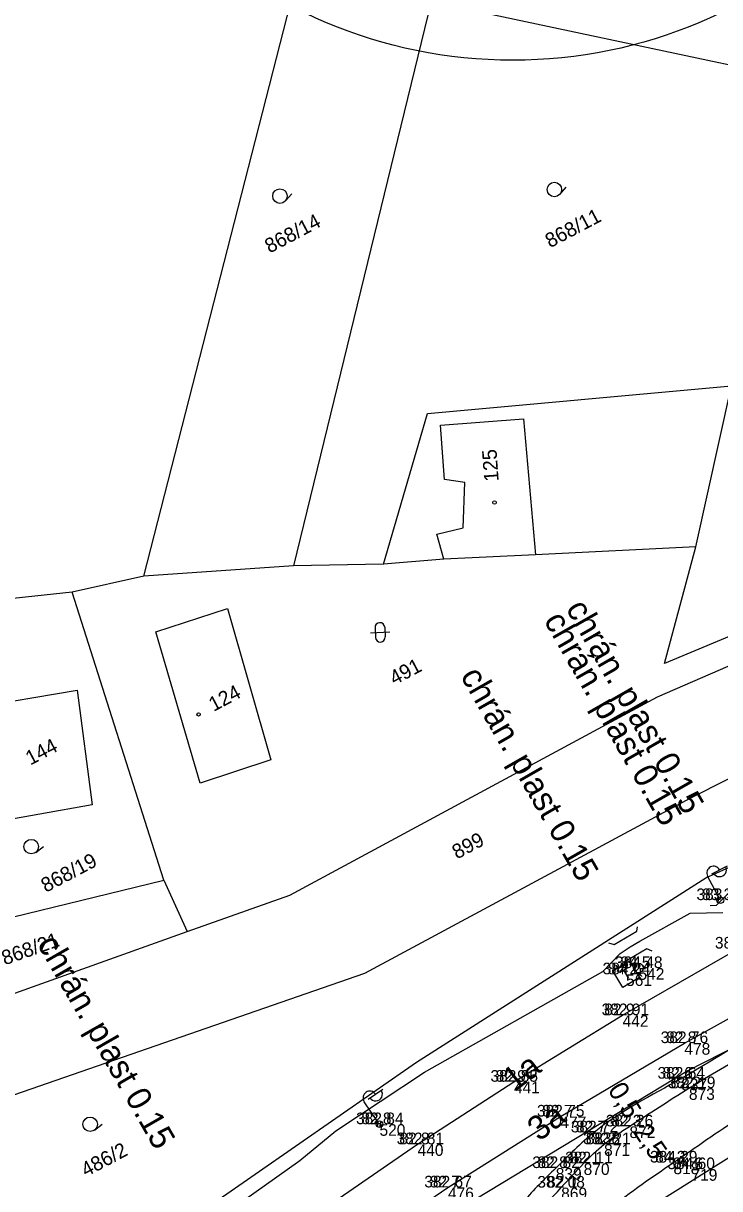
# Model space of a CAD drawing. Extents: x -514509 to -512782, y -1144610 to -1143439.
# Drawn here: x -513408.3 to -513336.4, y -1143654.2 to -1143533.9 of the extents above; entities that cross this region are included whole.
import ezdxf

# ---------------------------------------------------------------- set-up
doc = ezdxf.new("R2010")
doc.units = 0
for name, color, linetype in [('Vrstva 1', 7, 'Continuous'), ('Vrstva 10', 7, 'Continuous'), ('Vrstva 11', 7, 'Continuous'), ('Vrstva 16', 7, 'Continuous'), ('Vrstva 34', 7, 'Continuous'), ('Vrstva 50', 7, 'Continuous'), ('Vrstva 57', 7, 'Continuous'), ('Vrstva 58', 7, 'Continuous'), ('Vrstva 59', 7, 'Continuous'), ('Vrstva 6', 7, 'Continuous'), ('Vrstva 60', 7, 'Continuous'), ('Vrstva 61', 7, 'Continuous'), ('Vrstva 62', 7, 'Continuous'), ('Vrstva 7', 7, 'Continuous'), ('Vrstva 8', 7, 'Continuous'), ('Vrstva 9', 7, 'Continuous')]:
    doc.layers.add(name, color=color, linetype=linetype)

msp = doc.modelspace()

# ---------------------------------------------------------------- linework, layer by layer
at = {"layer": 'Vrstva 1'}
msp.add_lwpolyline([(-513387.999, -1143657.125), (-513379.805, -1143651.335), (-513376.08, -1143648.271), (-513366.932, -1143642.186), (-513348.501, -1143631.81), (-513346.725, -1143629.968), (-513345.693, -1143629.267), (-513344.671, -1143628.671), (-513339.5, -1143625.783), (-513336.126, -1143625.71)], dxfattribs=at)
at = {"layer": 'Vrstva 10'}
for points in [[(-513582.696, -1143761.24), (-513581.966, -1143752.218), (-513543.007, -1143722.265), (-513536.98, -1143726.125), (-513503.11, -1143701.59), (-513467.163, -1143704.368), (-513409.406, -1143670.068), (-513367.763, -1143641.182), (-513337.875, -1143622.14), (-513302.677, -1143606.244), (-513297.569, -1143595.846), (-513289.461, -1143596.696), (-513287.694, -1143584.666), (-513262.147, -1143588.316), (-513251.067, -1143584.844), (-513248.39, -1143579.25), (-513218.784, -1143572.229), (-513191.434, -1143567.629), (-513154.1, -1143564.42), (-513082.649, -1143574.448)], [(-513582.696, -1143761.24), (-513581.966, -1143752.218), (-513543.007, -1143722.265), (-513536.98, -1143726.125), (-513503.11, -1143701.59), (-513467.163, -1143704.368), (-513409.406, -1143670.068), (-513367.763, -1143641.182), (-513337.875, -1143622.14), (-513302.677, -1143606.244), (-513297.569, -1143595.846), (-513289.461, -1143596.696), (-513287.694, -1143584.666), (-513262.147, -1143588.316), (-513251.067, -1143584.844), (-513248.39, -1143579.25), (-513218.784, -1143572.229), (-513191.434, -1143567.629), (-513154.1, -1143564.42), (-513082.649, -1143574.448)], [(-513083.73, -1143602.284), (-513086.215, -1143618.123), (-513093.877, -1143618.167), (-513107.772, -1143623.787), (-513104.437, -1143605.443), (-513156.888, -1143605.053), (-513194.553, -1143607.705), (-513250.415, -1143617.382), (-513252.832, -1143634.619), (-513276.036, -1143634.192), (-513293.984, -1143635.345), (-513297.884, -1143620.719), (-513339.729, -1143642.048), (-513370.62, -1143660.746), (-513392.287, -1143677.542), (-513448.783, -1143734.317), (-513496.135, -1143770.535), (-513525.567, -1143795.084), (-513571.166, -1143828.084), (-513591.968, -1143845.266)], [(-513083.73, -1143602.284), (-513086.215, -1143618.123), (-513093.877, -1143618.167), (-513107.772, -1143623.787), (-513104.437, -1143605.443), (-513156.888, -1143605.053), (-513194.553, -1143607.705), (-513250.415, -1143617.382), (-513252.832, -1143634.619), (-513276.036, -1143634.192), (-513293.984, -1143635.345), (-513297.884, -1143620.719), (-513339.729, -1143642.048), (-513370.62, -1143660.746), (-513392.287, -1143677.542), (-513448.783, -1143734.317), (-513496.135, -1143770.535), (-513525.567, -1143795.084), (-513571.166, -1143828.084), (-513591.968, -1143845.266)]]:
    msp.add_lwpolyline(points, dxfattribs=at)
for points in [[(-513313.028, -1143634.411), (-513303.623, -1143630.921), (-513298.925, -1143628.763), (-513296.747, -1143627.462), (-513295.945, -1143626.166), (-513295.554, -1143624.532), (-513295.924, -1143622.761), (-513296.628, -1143622.04), (-513297.564, -1143622.144), (-513299.651, -1143622.875), (-513306.089, -1143625.417), (-513313.165, -1143628.458), (-513321.801, -1143632.456), (-513331.249, -1143637.407), (-513340.422, -1143642.868), (-513349.401, -1143648.415), (-513353.369, -1143652.099), (-513356.695, -1143655.538), (-513359.416, -1143658.705), (-513362.379, -1143661.416), (-513365.213, -1143663.797), (-513369.131, -1143666.807), (-513372.727, -1143669.506), (-513383.146, -1143676.5), (-513393.468, -1143683.537), (-513398.042, -1143686.718), (-513405.384, -1143691.933), (-513410.151, -1143695.762), (-513415.154, -1143699.922), (-513418.131, -1143702.84), (-513423.071, -1143706.989), (-513430.088, -1143713.017)], [(-513435.79, -1143720.105), (-513422.696, -1143709.16), (-513412.424, -1143700.068), (-513405.215, -1143694.088), (-513397.354, -1143688.38), (-513386.063, -1143680.692), (-513374.141, -1143672.521), (-513366.016, -1143666.699), (-513361.881, -1143663.312), (-513358.552, -1143660.3), (-513355.953, -1143657.514), (-513352.811, -1143654.119), (-513350.492, -1143651.614), (-513348.384, -1143649.644), (-513345.759, -1143647.798), (-513339.616, -1143643.857), (-513326.377, -1143636.333), (-513315.497, -1143630.928), (-513306.602, -1143627.259), (-513301.474, -1143625.525)], [(-513411.988, -1143704.704), (-513402.55, -1143697.523), (-513392.088, -1143689.804), (-513385.47, -1143685.32), (-513382.766, -1143683.684), (-513373.999, -1143679.047), (-513366.674, -1143674.561), (-513360.563, -1143670.218), (-513355.795, -1143665.131), (-513348.391, -1143656.829), (-513341.216, -1143651.53), (-513334.333, -1143646.865), (-513323.242, -1143640.123), (-513316.692, -1143635.986), (-513314.355, -1143634.999)]]:
    msp.add_spline(points, degree=3, dxfattribs=at)
at = {"layer": 'Vrstva 16'}
msp.add_line((-513344.876, -1143631.458), (-513344.776, -1143631.458), dxfattribs=at)
msp.add_line((-513344.876, -1143631.458), (-513344.776, -1143631.458), dxfattribs=at)
msp.add_circle((-513344.826, -1143631.458), 0.5, dxfattribs=at)
msp.add_circle((-513344.826, -1143631.458), 0.5, dxfattribs=at)
at = {"layer": 'Vrstva 34'}
for p, q in [((-513346.791, -1143631.92), (-513345.931, -1143631.409)), ((-513346.361, -1143631.664), (-513345.85, -1143632.525))]:
    msp.add_line(p, q, dxfattribs=at)
msp.add_lwpolyline([(-513347.476, -1143631.745), (-513345.756, -1143630.724), (-513344.735, -1143632.444), (-513346.455, -1143633.465), (-513347.476, -1143631.745)], dxfattribs=at)
at = {"layer": 'Vrstva 50'}
msp.add_circle((-513357.808, -1143488.351), 49.395, dxfattribs=at)
at = {"layer": 'Vrstva 6'}
for p, q in [((-513337.255, -1143621.738), (-513335.645, -1143620.888)), ((-513336.544, -1143624.133), (-513337.688, -1143621.966)), ((-513336.629, -1143624.689), (-513336.447, -1143624.101)), ((-513372.731, -1143644.976), (-513371.224, -1143643.955)), ((-513371.762, -1143647.279), (-513373.136, -1143645.251)), ((-513371.785, -1143647.841), (-513371.669, -1143647.236)), ((-513371.532, -1143647.916), (-513371.406, -1143647.257))]:
    msp.add_line(p, q, dxfattribs=at)
for points in [[(-513413.969, -1143682.409), (-513403.805, -1143675.248), (-513392.133, -1143667.024), (-513380.381, -1143658.412), (-513367.637, -1143649.641), (-513357.691, -1143643.188), (-513346.467, -1143636.319), (-513334.512, -1143629.443), (-513322.183, -1143622.808), (-513313.555, -1143618.663), (-513300.91, -1143613.176), (-513292.314, -1143609.739), (-513280.019, -1143605.312), (-513267.676, -1143601.424), (-513256.27, -1143598.259), (-513248.762, -1143596.434), (-513231.877, -1143592.957), (-513218.03, -1143590.48), (-513208.28, -1143588.89)], [(-513473.254, -1143729.922), (-513459.481, -1143720.255), (-513446.15, -1143710.9), (-513437.145, -1143704.535), (-513426.35, -1143697.32), (-513415.342, -1143689.242), (-513413.529, -1143687.978), (-513401.76, -1143679.778), (-513389.139, -1143671.043), (-513376.721, -1143662.484), (-513364.496, -1143654.101), (-513352.892, -1143646.776), (-513340.089, -1143639.199), (-513329.801, -1143633.48), (-513318.088, -1143627.265), (-513306.168, -1143621.42), (-513292.483, -1143615.146), (-513278.194, -1143609.101), (-513263.261, -1143603.326), (-513248.282, -1143598.104), (-513231.877, -1143592.957)]]:
    msp.add_lwpolyline(points, dxfattribs=at)
for centre in [(-513336.381, -1143624.443), (-513336.381, -1143624.443), (-513371.566, -1143647.569), (-513371.566, -1143647.569)]:
    msp.add_circle(centre, 0.35, dxfattribs=at)
for centre, start, end in [((-513337.069, -1143621.64), 27.83399, 207.83399), ((-513336.446, -1143621.32), 207.13141, 28.53656), ((-513372.557, -1143644.858), 34.12694, 214.12694), ((-513371.973, -1143644.472), 213.42437, 34.82951)]:
    msp.add_arc(centre, 0.7, start, end, dxfattribs=at)
at = {"layer": 'Vrstva 60'}
for p, q in [((-513346.11, -1143632.1), (-513346.11, -1143632.1)), ((-513344.83, -1143631.46), (-513344.83, -1143631.46)), ((-513346.47, -1143636.32), (-513346.47, -1143636.32)), ((-513340.09, -1143639.2), (-513340.09, -1143639.2)), ((-513357.69, -1143643.19), (-513357.69, -1143643.19)), ((-513340.42, -1143642.87), (-513340.42, -1143642.87)), ((-513339.62, -1143643.86), (-513339.62, -1143643.86)), ((-513352.89, -1143646.78), (-513352.89, -1143646.78)), ((-513371.57, -1143647.57), (-513371.57, -1143647.57)), ((-513345.76, -1143647.8), (-513345.76, -1143647.8)), ((-513349.4, -1143648.42), (-513349.4, -1143648.42)), ((-513367.64, -1143649.64), (-513367.64, -1143649.64)), ((-513348.38, -1143649.64), (-513348.38, -1143649.64)), ((-513350.49, -1143651.61), (-513350.49, -1143651.61)), ((-513341.22, -1143651.53), (-513341.22, -1143651.53)), ((-513353.37, -1143652.1), (-513353.37, -1143652.1)), ((-513339.36, -1143652.21), (-513339.36, -1143652.21)), ((-513364.5, -1143654.1), (-513364.5, -1143654.1)), ((-513352.81, -1143654.12), (-513352.81, -1143654.12))]:
    msp.add_line(p, q, dxfattribs=at)
at = {"layer": 'Vrstva 61'}
for points in [[(-513337.411, -1143624.986), (-513336.783, -1143624.976), (-513335.172, -1143623.372)], [(-513347.934, -1143628.855), (-513347.332, -1143629.033), (-513344.997, -1143627.64)], [(-513344.997, -1143627.64), (-513344.913, -1143627.198)], [(-513343.969, -1143629.482), (-513346.309, -1143630.862), (-513346.459, -1143631.472)], [(-513343.406, -1143629.697), (-513343.969, -1143629.482)]]:
    msp.add_lwpolyline(points, dxfattribs=at)
at = {"layer": 'Vrstva 8'}
for p, q in [((-513395.904, -1143591.012), (-513380.771, -1143531.887)), ((-513362.92, -1143586.022), (-513362.751, -1143581.345)), ((-513393.849, -1143622.385), (-513391.444, -1143627.693))]:
    msp.add_line(p, q, dxfattribs=at)
for points in [[(-513338.912, -1143587.987), (-513335.226, -1143571.357), (-513332.372, -1143559.391), (-513321.972, -1143517.972), (-513319.303, -1143507.396), (-513300.278, -1143511.565), (-513282.17, -1143515.49), (-513285.5, -1143533.388), (-513287.988, -1143548.283), (-513293.196, -1143567.65)], [(-513364.804, -1143525.578), (-513366.245, -1143531.688), (-513380.443, -1143589.948)], [(-513366.245, -1143531.688), (-513318.181, -1143541.853), (-513307.622, -1143544.1), (-513287.988, -1143548.283)], [(-513371.165, -1143589.753), (-513366.606, -1143574.213), (-513335.226, -1143571.357)], [(-513362.751, -1143581.345), (-513364.86, -1143581.005), (-513365.28, -1143575.428), (-513356.709, -1143574.751), (-513355.458, -1143588.794)], [(-513364.935, -1143589.229), (-513365.649, -1143586.656), (-513362.92, -1143586.022)], [(-513413.496, -1143635.563), (-513391.444, -1143627.693), (-513380.824, -1143623.939), (-513342.873, -1143603.445), (-513328.278, -1143597.11), (-513312.474, -1143587.631), (-513342.145, -1143600.007), (-513338.912, -1143587.987), (-513355.458, -1143588.794), (-513364.935, -1143589.229), (-513371.165, -1143589.753), (-513380.443, -1143589.948), (-513395.904, -1143591.012), (-513403.286, -1143592.638), (-513424.194, -1143594.886)], [(-513415.173, -1143627.584), (-513393.849, -1143622.385), (-513403.286, -1143592.638)], [(-513422.854, -1143647.177), (-513411.055, -1143645.138), (-513373.068, -1143631.979), (-513339.412, -1143613.869), (-513313.432, -1143600.771), (-513322.783, -1143615.321)], [(-513342.532, -1143655.399), (-513328.665, -1143646.706), (-513340.356, -1143665.124), (-513352.066, -1143680.899), (-513370.659, -1143703.029)]]:
    msp.add_lwpolyline(points, dxfattribs=at)
for points in [[(-513394.66, -1143596.74), (-513387.279, -1143594.346), (-513382.772, -1143609.97), (-513390.07, -1143612.37)], [(-513412.086, -1143616.531), (-513413.788, -1143604.626), (-513402.772, -1143602.781), (-513401.231, -1143614.588)]]:
    msp.add_lwpolyline(points, close=True, dxfattribs=at)
at = {"layer": 'Vrstva 9'}
for p, q in [((-513352.951, -1143551.588), (-513352.284, -1143550.844)), ((-513381.29, -1143552.267), (-513380.623, -1143551.523)), ((-513372.031, -1143596.325), (-513371.984, -1143597.324)), ((-513371.031, -1143596.279), (-513370.985, -1143597.278)), ((-513372.506, -1143596.85), (-513370.508, -1143596.755)), ((-513407.068, -1143619.514), (-513406.277, -1143618.904)), ((-513400.986, -1143648.175), (-513400.195, -1143647.565))]:
    msp.add_line(p, q, dxfattribs=at)
for centre, radius in [((-513353.51, -1143551.088), 0.75), ((-513381.849, -1143551.767), 0.75), ((-513359.691, -1143583.395), 0.175), ((-513390.247, -1143605.274), 0.175), ((-513407.527, -1143618.92), 0.75), ((-513401.445, -1143647.581), 0.75)]:
    msp.add_circle(centre, radius, dxfattribs=at)
for centre, start, end in [((-513371.531, -1143596.302), 2.64079, 182.64079), ((-513371.485, -1143597.301), 182.64079, 2.64079)]:
    msp.add_arc(centre, 0.5, start, end, dxfattribs=at)

# ---------------------------------------------------------------- texts
at = {"layer": 'Vrstva 11'}
for s, rotation, p in [('0,5', 301.707, (-513348.056, -1143644.015)), ('2,5', 304.12867, (-513345.467, -1143648.345))]:
    msp.add_text(s, height=2, rotation=rotation, dxfattribs=at).set_placement(p)
at = {"layer": 'Vrstva 57'}
for s, p in [('83 3 ', (-513338.263, -1143624.44)), ('84 5 ', (-513346.713, -1143631.46)), ('84 2 ', (-513347.993, -1143632.1)), ('82 9 ', (-513348.358, -1143636.32)), ('82 8 ', (-513341.973, -1143639.2)), ('82 9 ', (-513359.578, -1143643.19)), ('82 6 ', (-513342.344, -1143642.87)), ('82 2 ', (-513341.503, -1143643.86)), ('82 7 ', (-513354.773, -1143646.78)), ('82 8 ', (-513373.453, -1143647.57)), ('82 3 ', (-513347.643, -1143647.8)), ('82 7 ', (-513351.283, -1143648.42)), ('82 8 ', (-513369.523, -1143649.64)), ('82 2 ', (-513350.263, -1143649.64)), ('82 1 ', (-513351.948, -1143651.61)), ('84 3 ', (-513343.103, -1143651.53)), ('82 8 ', (-513355.253, -1143652.1)), ('84 6 ', (-513341.284, -1143652.21)), ('82 7 ', (-513366.383, -1143654.1)), ('82 1 ', (-513354.268, -1143654.12))]:
    msp.add_text(s, height=1.2, dxfattribs=at).set_placement(p)
at = {"layer": 'Vrstva 58'}
for s, p in [('383 30', (-513338.84, -1143624.44)), ('382 95', (-513336.934, -1143629.44)), ('384 48', (-513347.251, -1143631.46)), ('384 24', (-513348.531, -1143632.1)), ('382 91', (-513348.64, -1143636.32)), ('382 76', (-513342.536, -1143639.2)), ('382 85', (-513360.111, -1143643.19)), ('382 64', (-513342.866, -1143642.87)), ('382 19', (-513341.79, -1143643.86)), ('382 75', (-513355.311, -1143646.78)), ('382 84', (-513373.991, -1143647.57)), ('382 26', (-513348.206, -1143647.8)), ('382 72', (-513351.821, -1143648.42)), ('382 81', (-513369.806, -1143649.64)), ('382 21', (-513350.546, -1143649.64)), ('382 11', (-513352.401, -1143651.61)), ('384 29', (-513343.644, -1143651.53)), ('382 82', (-513355.791, -1143652.1)), ('384 60', (-513341.844, -1143652.21)), ('382 67', (-513366.946, -1143654.1)), ('382 08', (-513355.27, -1143654.12))]:
    msp.add_text(s, height=1.2, dxfattribs=at).set_placement(p)
at = {"layer": 'Vrstva 59'}
for s, p in [('542', (-513344.83, -1143632.66)), ('561', (-513346.11, -1143633.3)), ('442', (-513346.47, -1143637.52)), ('478', (-513340.09, -1143640.4)), ('441', (-513357.69, -1143644.39)), ('837', (-513340.42, -1143644.07)), ('873', (-513339.62, -1143645.06)), ('477', (-513352.89, -1143647.98)), ('520', (-513371.57, -1143648.77)), ('872', (-513345.76, -1143649)), ('838', (-513349.4, -1143649.62)), ('440', (-513367.64, -1143650.84)), ('871', (-513348.38, -1143650.84)), ('870', (-513350.49, -1143652.81)), ('818', (-513341.22, -1143652.73)), ('839', (-513353.37, -1143653.3)), ('719', (-513339.36, -1143653.41)), ('476', (-513364.5, -1143655.3)), ('869', (-513352.81, -1143655.32))]:
    msp.add_text(s, height=1.2, dxfattribs=at).set_placement(p)
at = {"layer": 'Vrstva 62'}
for p in [(-513352.385, -1143594.332), (-513354.658, -1143595.566), (-513363.269, -1143601.288), (-513406.984, -1143628.94)]:
    msp.add_text('chrán. plast 0.15', height=2.5, rotation=299.82808, dxfattribs=at).set_placement(p)
at = {"layer": 'Vrstva 7'}
for s, p in [('1a', (-513357.647, -1143644.299)), ('3a', (-513355.088, -1143649.415))]:
    msp.add_text(s, height=2.5, rotation=37.30715, dxfattribs=at).set_placement(p)
at = {"layer": 'Vrstva 9'}
for s, rotation, p in [('868/11', 27.81912, (-513353.959, -1143557.157)), ('868/14', 27.81912, (-513382.914, -1143557.704)), ('125', 94.10874, (-513359.255, -1143581.183)), ('491', 27.81912, (-513370.029, -1143602.286)), ('124', 27.81912, (-513388.7, -1143605.018)), ('144', 27.81912, (-513407.617, -1143610.556)), ('899', 27.81912, (-513363.572, -1143620.252)), ('868/19', 27.81912, (-513406.019, -1143623.695)), ('868/21', 19.29068, (-513410.277, -1143631.178)), ('486/2', 27.81912, (-513401.879, -1143653.05))]:
    msp.add_text(s, height=1.5, rotation=rotation, dxfattribs=at).set_placement(p)

doc.saveas('drawing.dxf')
